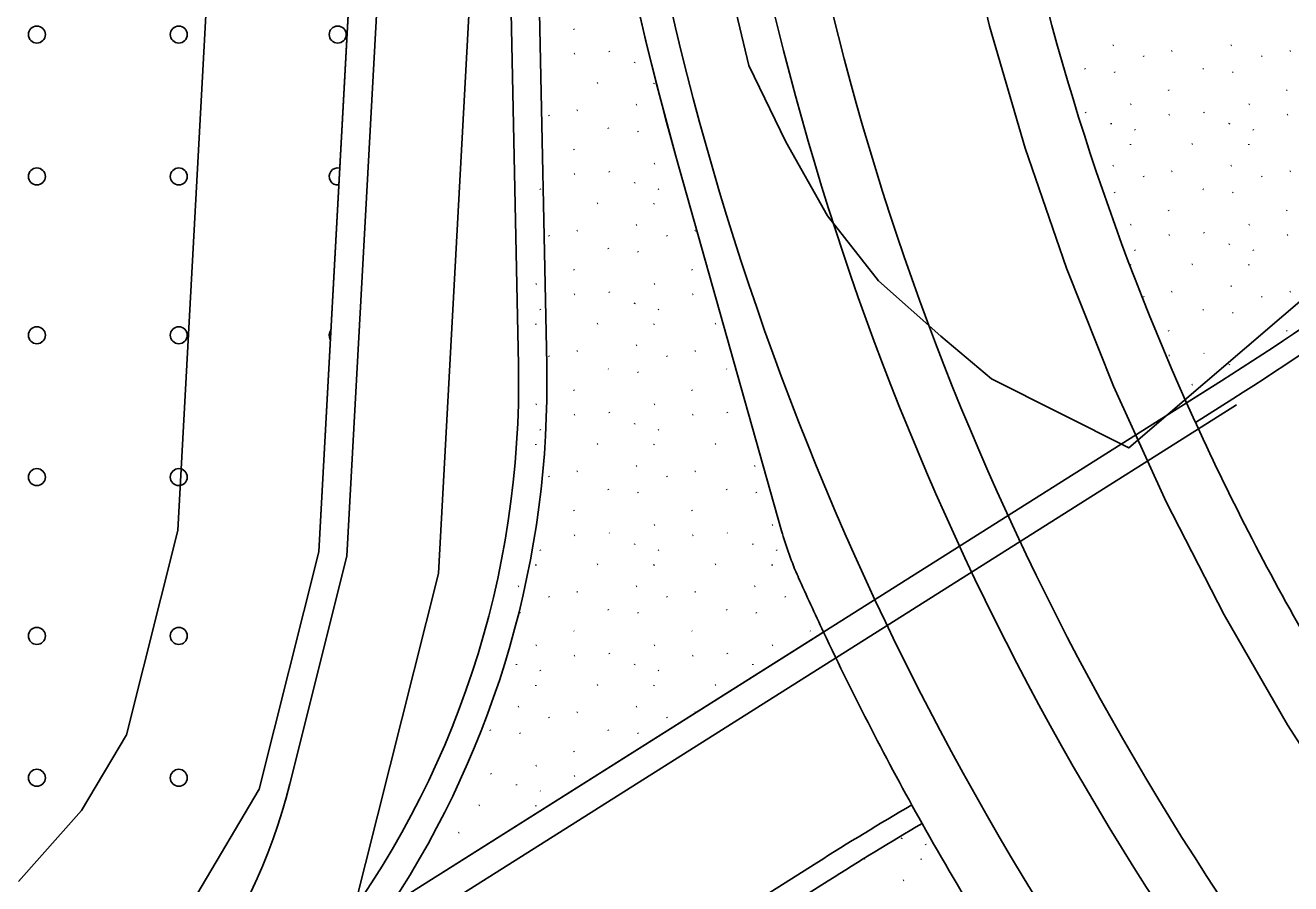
# Model space of a CAD drawing. Extents: x 419396 to 421519, y 4453567 to 4456767.
# Drawn here: x 420841.3 to 420930.5, y 4455107.4 to 4455168 of the extents above; entities that cross this region are included whole.
import ezdxf

# ---------------------------------------------------------------- set-up
doc = ezdxf.new("R2010")
doc.units = 0
for name, color, linetype in [('0_KADASTRO', 7, 'Continuous'), ('0_PLAN_ONAMA_İLAVE_SINIRI', 7, 'Continuous'), ('ADAKENARI1000', 7, 'Continuous'), ('F_YAPI_YAKLAŞMA', 7, 'Continuous'), ('KALDIRIM', 7, 'Continuous'), ('Level 33', 7, 'Continuous'), ('Level 41', 7, 'Continuous'), ('Level 62', 7, 'Continuous')]:
    doc.layers.add(name, color=color, linetype=linetype)

msp = doc.modelspace()

# ---------------------------------------------------------------- linework, layer by layer
at = {"layer": '0_KADASTRO'}
for points in [[(421128.218, 4455437.471), (421062.987, 4455307.75), (421022.211, 4455249.632), (420981.54, 4455191.664), (420919.088, 4455138.161), (420909.418, 4455143.046), (420905.841, 4455146.038), (420901.437, 4455149.953), (420897.849, 4455154.52), (420894.913, 4455159.74), (420892.303, 4455165.122), (420890.509, 4455172.625), (420889.849, 4455182.58), (420910.449, 4455560.119)], [(420652.359, 4454984.001), (420665.755, 4454988.47), (420707.293, 4455006.195), (420751.481, 4455032.994), (420769.069, 4455051.203), (420804.89, 4455072.7), (420840.78, 4455094.99), (420847.65, 4455100.22), (420853.39, 4455106.67), (420857.79, 4455114.1), (420861.99, 4455130.83), (420878.176, 4455427.467), (420710.4, 4455437.34), (420549.3, 4455446.81)]]:
    msp.add_lwpolyline(points, dxfattribs=at)
at = {"layer": '0_PLAN_ONAMA_İLAVE_SINIRI'}
for p, q in [((420870.425, 4455129.312), (420876.648, 4455243.37)), ((420859.778, 4455086.901), (420870.425, 4455129.312))]:
    msp.add_line(p, q, dxfattribs=at)
at = {"layer": 'ADAKENARI1000'}
for p, q in [((420878.176, 4455427.467), (420861.99, 4455130.83)), ((420861.99, 4455130.83), (420857.79, 4455114.1)), ((420857.79, 4455114.1), (420853.39, 4455106.67))]:
    msp.add_line(p, q, dxfattribs=at)
at = {"layer": 'F_YAPI_YAKLAŞMA'}
for p, q in [((420867.921, 4455423.062), (420852.057, 4455132.334)), ((420852.057, 4455132.334), (420848.445, 4455117.945)), ((420848.445, 4455117.945), (420845.278, 4455112.596)), ((420845.278, 4455112.596), (420840.823, 4455107.591))]:
    msp.add_line(p, q, dxfattribs=at)
at = {"layer": 'KALDIRIM'}
for p, q in [((420880.173, 4455427.359), (420863.977, 4455130.529)), ((420863.977, 4455130.529), (420859.948, 4455114.483))]:
    msp.add_line(p, q, dxfattribs=at)
msp.add_arc((420819.89, 4455124.539), 41.301, 301.23552, 345.90736, dxfattribs=at)
at = {"layer": 'Level 33'}
for centre in [(420842.124, 4455167.309), (420852.124, 4455167.309), (420863.325, 4455167.309), (420842.124, 4455157.309), (420852.124, 4455157.309), (420842.124, 4455146.108), (420852.124, 4455146.108), (420842.124, 4455136.108), (420852.124, 4455136.108), (420842.124, 4455124.907), (420852.124, 4455124.907), (420842.124, 4455114.907), (420852.124, 4455114.907)]:
    msp.add_circle(centre, 0.6, dxfattribs=at)
for centre, start, end in [((420863.325, 4455157.309), 76.38574, 277.36784), ((420863.325, 4455146.108), 143.49566, 210.25793)]:
    msp.add_arc(centre, 0.6, start, end, dxfattribs=at)
at = {"layer": 'Level 41'}
for p, q in [((420879.961, 4455167.721), (420879.989, 4455167.678)), ((420880.043, 4455165.979), (420879.996, 4455165.956)), ((420882.451, 4455166.142), (420882.479, 4455166.098)), ((420918.003, 4455166.56), (420917.956, 4455166.537)), ((420920.119, 4455165.812), (420920.147, 4455165.768)), ((420922.144, 4455166.165), (420922.098, 4455166.142)), ((420926.335, 4455166.56), (420926.289, 4455166.537)), ((420928.451, 4455165.812), (420928.479, 4455165.768)), ((420930.477, 4455166.165), (420930.43, 4455166.142)), ((420884.251, 4455165.313), (420884.258, 4455165.364)), ((420915.984, 4455164.909), (420916.012, 4455164.865)), ((420924.316, 4455164.909), (420924.344, 4455164.865)), ((420918.073, 4455164.688), (420918.101, 4455164.645)), ((420926.405, 4455164.688), (420926.434, 4455164.645)), ((420881.652, 4455163.914), (420881.606, 4455163.891)), ((420885.618, 4455163.84), (420885.625, 4455163.891)), ((420921.88, 4455163.413), (420921.908, 4455163.369)), ((420930.213, 4455163.413), (420930.241, 4455163.369)), ((420884.416, 4455162.38), (420884.369, 4455162.357)), ((420919.259, 4455162.399), (420919.212, 4455162.376)), ((420927.591, 4455162.399), (420927.545, 4455162.376)), ((420878.199, 4455161.632), (420878.228, 4455161.588)), ((420880.225, 4455161.985), (420880.178, 4455161.962)), ((420916.039, 4455161.834), (420916.067, 4455161.79)), ((420921.962, 4455161.67), (420921.915, 4455161.647)), ((420924.371, 4455161.834), (420924.399, 4455161.79)), ((420930.294, 4455161.67), (420930.248, 4455161.647)), ((420882.397, 4455160.728), (420882.425, 4455160.685)), ((420884.486, 4455160.508), (420884.514, 4455160.464)), ((420917.838, 4455161.005), (420917.846, 4455161.056)), ((420919.512, 4455160.619), (420919.54, 4455160.575)), ((420926.17, 4455161.005), (420926.178, 4455161.056)), ((420927.844, 4455160.619), (420927.872, 4455160.575)), ((420919.205, 4455159.531), (420919.212, 4455159.582)), ((420923.572, 4455159.605), (420923.525, 4455159.582)), ((420927.537, 4455159.531), (420927.545, 4455159.582)), ((420879.961, 4455159.232), (420879.989, 4455159.189)), ((420885.672, 4455158.219), (420885.625, 4455158.196)), ((420918.003, 4455158.071), (420917.956, 4455158.048)), ((420926.335, 4455158.071), (420926.289, 4455158.048)), ((420880.043, 4455157.49), (420879.996, 4455157.467)), ((420882.451, 4455157.653), (420882.479, 4455157.61)), ((420884.251, 4455156.824), (420884.258, 4455156.875)), ((420920.119, 4455157.323), (420920.147, 4455157.28)), ((420922.144, 4455157.676), (420922.098, 4455157.653)), ((420928.451, 4455157.323), (420928.479, 4455157.28)), ((420930.477, 4455157.676), (420930.43, 4455157.653)), ((420877.592, 4455156.438), (420877.62, 4455156.395)), ((420885.924, 4455156.438), (420885.952, 4455156.395)), ((420918.073, 4455156.2), (420918.101, 4455156.156)), ((420924.316, 4455156.42), (420924.344, 4455156.376)), ((420926.405, 4455156.2), (420926.434, 4455156.156)), ((420881.652, 4455155.425), (420881.606, 4455155.402)), ((420885.618, 4455155.351), (420885.625, 4455155.402)), ((420921.88, 4455154.924), (420921.908, 4455154.88)), ((420930.213, 4455154.924), (420930.241, 4455154.88)), ((420880.225, 4455153.496), (420880.178, 4455153.473)), ((420884.416, 4455153.891), (420884.369, 4455153.868)), ((420888.557, 4455153.496), (420888.51, 4455153.473)), ((420919.259, 4455153.911), (420919.212, 4455153.888)), ((420924.371, 4455153.345), (420924.399, 4455153.301)), ((420927.591, 4455153.911), (420927.545, 4455153.888)), ((420878.199, 4455153.143), (420878.228, 4455153.099)), ((420886.532, 4455153.143), (420886.56, 4455153.099)), ((420921.962, 4455153.182), (420921.915, 4455153.159)), ((420926.17, 4455152.516), (420926.178, 4455152.567)), ((420930.294, 4455153.182), (420930.248, 4455153.159)), ((420882.397, 4455152.24), (420882.425, 4455152.196)), ((420884.486, 4455152.019), (420884.514, 4455151.975)), ((420919.512, 4455152.13), (420919.54, 4455152.086)), ((420927.844, 4455152.13), (420927.872, 4455152.086)), ((420879.961, 4455150.744), (420879.989, 4455150.7)), ((420888.293, 4455150.744), (420888.321, 4455150.7)), ((420919.205, 4455151.046), (420919.212, 4455151.094)), ((420923.572, 4455151.117), (420923.525, 4455151.094)), ((420927.537, 4455151.042), (420927.545, 4455151.094)), ((420877.34, 4455149.73), (420877.293, 4455149.707)), ((420885.672, 4455149.73), (420885.625, 4455149.707)), ((420880.043, 4455149.001), (420879.996, 4455148.978)), ((420882.451, 4455149.164), (420882.479, 4455149.121)), ((420888.375, 4455149.001), (420888.328, 4455148.978)), ((420920.119, 4455148.835), (420920.147, 4455148.791)), ((420922.144, 4455149.187), (420922.098, 4455149.165)), ((420926.335, 4455149.582), (420926.289, 4455149.56)), ((420928.451, 4455148.835), (420928.479, 4455148.791)), ((420930.477, 4455149.187), (420930.43, 4455149.165)), ((420877.592, 4455147.95), (420877.62, 4455147.906)), ((420884.251, 4455148.335), (420884.258, 4455148.387)), ((420885.924, 4455147.95), (420885.952, 4455147.906)), ((420924.316, 4455147.931), (420924.344, 4455147.888)), ((420926.405, 4455147.711), (420926.434, 4455147.667)), ((420877.285, 4455146.862), (420877.293, 4455146.913)), ((420881.652, 4455146.936), (420881.606, 4455146.913)), ((420885.618, 4455146.862), (420885.625, 4455146.913)), ((420889.985, 4455146.936), (420889.938, 4455146.913)), ((420921.88, 4455146.435), (420921.908, 4455146.392)), ((420930.213, 4455146.435), (420930.241, 4455146.392)), ((420884.416, 4455145.402), (420884.369, 4455145.379)), ((420927.591, 4455145.422), (420927.545, 4455145.399)), ((420878.199, 4455144.654), (420878.228, 4455144.61)), ((420880.225, 4455145.007), (420880.178, 4455144.984)), ((420886.532, 4455144.654), (420886.56, 4455144.61)), ((420888.557, 4455145.007), (420888.51, 4455144.984)), ((420921.962, 4455144.693), (420921.915, 4455144.67)), ((420924.371, 4455144.856), (420924.399, 4455144.812)), ((420882.397, 4455143.751), (420882.425, 4455143.707)), ((420884.486, 4455143.53), (420884.514, 4455143.487)), ((420890.729, 4455143.751), (420890.757, 4455143.707)), ((420926.17, 4455144.027), (420926.178, 4455144.078)), ((420923.572, 4455142.628), (420923.525, 4455142.605)), ((420879.961, 4455142.255), (420879.989, 4455142.211)), ((420888.293, 4455142.255), (420888.321, 4455142.211)), ((420877.34, 4455141.241), (420877.293, 4455141.218)), ((420885.672, 4455141.241), (420885.625, 4455141.218)), ((420880.043, 4455140.512), (420879.996, 4455140.489)), ((420882.451, 4455140.676), (420882.479, 4455140.632)), ((420884.251, 4455139.847), (420884.258, 4455139.898)), ((420888.375, 4455140.512), (420888.328, 4455140.489)), ((420890.784, 4455140.676), (420890.812, 4455140.632)), ((420877.592, 4455139.461), (420877.62, 4455139.417)), ((420885.924, 4455139.461), (420885.952, 4455139.417)), ((420877.285, 4455138.373), (420877.293, 4455138.424)), ((420881.652, 4455138.447), (420881.606, 4455138.424)), ((420885.618, 4455138.373), (420885.625, 4455138.424)), ((420889.985, 4455138.447), (420889.938, 4455138.424)), ((420880.225, 4455136.518), (420880.178, 4455136.495)), ((420884.416, 4455136.913), (420884.369, 4455136.89)), ((420888.557, 4455136.518), (420888.51, 4455136.495)), ((420892.748, 4455136.913), (420892.701, 4455136.89)), ((420878.199, 4455136.165), (420878.228, 4455136.122)), ((420886.532, 4455136.165), (420886.56, 4455136.122)), ((420882.397, 4455135.262), (420882.425, 4455135.218)), ((420884.486, 4455135.042), (420884.514, 4455134.998)), ((420890.729, 4455135.262), (420890.757, 4455135.218)), ((420892.818, 4455135.042), (420892.846, 4455134.998)), ((420879.961, 4455133.766), (420879.989, 4455133.722)), ((420888.293, 4455133.766), (420888.321, 4455133.722)), ((420877.34, 4455132.753), (420877.293, 4455132.73)), ((420885.672, 4455132.753), (420885.625, 4455132.73)), ((420894.004, 4455132.753), (420893.957, 4455132.73)), ((420880.043, 4455132.024), (420879.996, 4455132.001)), ((420882.451, 4455132.187), (420882.479, 4455132.143)), ((420888.375, 4455132.024), (420888.328, 4455132.001)), ((420890.784, 4455132.187), (420890.812, 4455132.143)), ((420877.592, 4455130.972), (420877.62, 4455130.928)), ((420884.251, 4455131.358), (420884.258, 4455131.409)), ((420885.924, 4455130.972), (420885.952, 4455130.928)), ((420892.583, 4455131.358), (420892.591, 4455131.409)), ((420894.257, 4455130.972), (420894.285, 4455130.928)), ((420877.285, 4455129.884), (420877.293, 4455129.936)), ((420881.652, 4455129.959), (420881.606, 4455129.936)), ((420885.618, 4455129.884), (420885.625, 4455129.936)), ((420889.985, 4455129.959), (420889.938, 4455129.936)), ((420893.95, 4455129.884), (420893.957, 4455129.936)), ((420876.084, 4455128.424), (420876.037, 4455128.402)), ((420884.416, 4455128.424), (420884.369, 4455128.402)), ((420892.748, 4455128.424), (420892.701, 4455128.402)), ((420878.199, 4455127.677), (420878.228, 4455127.633)), ((420880.225, 4455128.029), (420880.178, 4455128.007)), ((420886.532, 4455127.677), (420886.56, 4455127.633)), ((420888.557, 4455128.029), (420888.51, 4455128.007)), ((420894.864, 4455127.677), (420894.892, 4455127.633)), ((420876.154, 4455126.553), (420876.182, 4455126.509)), ((420882.397, 4455126.773), (420882.425, 4455126.73)), ((420884.486, 4455126.553), (420884.514, 4455126.509)), ((420890.729, 4455126.773), (420890.757, 4455126.73)), ((420892.818, 4455126.553), (420892.846, 4455126.509)), ((420879.961, 4455125.277), (420879.989, 4455125.234)), ((420888.293, 4455125.277), (420888.321, 4455125.234)), ((420896.625, 4455125.277), (420896.653, 4455125.234)), ((420877.34, 4455124.264), (420877.293, 4455124.241)), ((420885.672, 4455124.264), (420885.625, 4455124.241)), ((420894.004, 4455124.264), (420893.957, 4455124.241)), ((420880.043, 4455123.535), (420879.996, 4455123.512)), ((420882.451, 4455123.698), (420882.479, 4455123.654)), ((420888.375, 4455123.535), (420888.328, 4455123.512)), ((420890.784, 4455123.698), (420890.812, 4455123.654)), ((420875.919, 4455122.869), (420875.926, 4455122.92)), ((420877.592, 4455122.483), (420877.62, 4455122.44)), ((420884.251, 4455122.869), (420884.258, 4455122.92)), ((420885.924, 4455122.483), (420885.952, 4455122.44)), ((420892.583, 4455122.869), (420892.591, 4455122.92)), ((420877.285, 4455121.396), (420877.293, 4455121.447)), ((420881.652, 4455121.47), (420881.606, 4455121.447)), ((420885.618, 4455121.396), (420885.625, 4455121.447)), ((420889.985, 4455121.47), (420889.938, 4455121.447)), ((420876.084, 4455119.936), (420876.037, 4455119.913)), ((420880.225, 4455119.541), (420880.178, 4455119.518)), ((420884.416, 4455119.936), (420884.369, 4455119.913)), ((420888.557, 4455119.541), (420888.51, 4455119.518)), ((420878.199, 4455119.188), (420878.228, 4455119.144)), ((420886.532, 4455119.188), (420886.56, 4455119.144)), ((420874.065, 4455118.284), (420874.093, 4455118.241)), ((420876.154, 4455118.064), (420876.182, 4455118.02)), ((420882.397, 4455118.284), (420882.425, 4455118.241)), ((420884.486, 4455118.064), (420884.514, 4455118.02)), ((420879.961, 4455116.788), (420879.989, 4455116.745)), ((420874.119, 4455115.209), (420874.147, 4455115.166)), ((420877.34, 4455115.775), (420877.293, 4455115.752)), ((420880.043, 4455115.046), (420879.996, 4455115.023)), ((420875.919, 4455114.38), (420875.926, 4455114.431)), ((420877.592, 4455113.994), (420877.62, 4455113.951)), ((420873.32, 4455112.981), (420873.273, 4455112.958)), ((420877.285, 4455112.907), (420877.293, 4455112.958)), ((420871.893, 4455111.052), (420871.846, 4455111.029)), ((420903.075, 4455110.613), (420903.082, 4455110.664)), ((420904.748, 4455110.227), (420904.776, 4455110.184)), ((420900.476, 4455109.214), (420900.429, 4455109.191)), ((420904.441, 4455109.14), (420904.449, 4455109.191)), ((420903.24, 4455107.68), (420903.193, 4455107.657))]:
    msp.add_line(p, q, dxfattribs=at)
at = {"layer": 'Level 62'}
for p, q in [((420876.062, 4455144.037), (420874.838, 4455203.778)), ((420878.061, 4455144.078), (420876.838, 4455203.819)), ((420907.19, 4455176.608), (420909.28, 4455167.902)), ((420909.28, 4455167.902), (420911.784, 4455159.306)), ((420887.165, 4455158.741), (420894.606, 4455132.329)), ((420911.784, 4455159.306), (420914.696, 4455150.839)), ((420914.696, 4455150.839), (420918.008, 4455142.521)), ((420925.618, 4455142.895), (420867.078, 4455105.927)), ((420925.618, 4455142.895), (420923.159, 4455141.342)), ((420918.008, 4455142.521), (420921.714, 4455134.371)), ((420926.686, 4455141.204), (420863.846, 4455101.52)), ((420926.419, 4455141.626), (420923.782, 4455139.961)), ((420921.714, 4455134.371), (420925.804, 4455126.406)), ((420925.804, 4455126.406), (420930.27, 4455118.646)), ((420897.568, 4455125.181), (420870.756, 4455108.249)), ((420930.27, 4455118.646), (420935.102, 4455111.108)), ((420897.099, 4455108.918), (420721.665, 4454998.133)), ((420897.899, 4455107.65), (420722.466, 4454996.864))]:
    msp.add_line(p, q, dxfattribs=at)
for centre, radius, start, end in [((421090.499, 4455216.026), 183.25, 177.13699, 204.05137), ((421090.499, 4455216.026), 198, 183.92722, 214.0256), ((421090.499, 4455216.026), 211.25, 183.92722, 195.73412), ((421090.499, 4455216.026), 209, 183.92722, 214.0256), ((421090.499, 4455216.026), 202, 183.92722, 214.0256), ((421090.499, 4455216.026), 211.25, 184.19705, 195.73412), ((420819.897, 4455310.308), 198, 302.27233, 318.30961), ((420819.897, 4455310.308), 199.5, 302.27233, 318.30961), ((420811.075, 4455142.706), 65, 322.32231, 1.17316), ((420811.075, 4455142.706), 67, 326.70503, 1.17316), ((421090.499, 4455216.026), 183.25, 204.05137, 209.66033), ((420917.707, 4455138.837), 24, 195.73406, 204.07121), ((421090.499, 4455216.026), 213.25, 204.07121, 205.21427), ((421090.499, 4455216.026), 213.25, 204.07121, 205.21427), ((421090.499, 4455216.026), 213.25, 205.21427, 209.29326), ((421090.499, 4455216.026), 213.25, 205.21427, 209.29326), ((421031.386, 4454896.27), 251.5, 120.487, 122.27233), ((421031.386, 4454896.27), 250, 120.49537, 122.27233), ((421090.499, 4455216.026), 213.25, 209.29326, 214.0256)]:
    msp.add_arc(centre, radius, start, end, dxfattribs=at)

doc.saveas('drawing.dxf')
